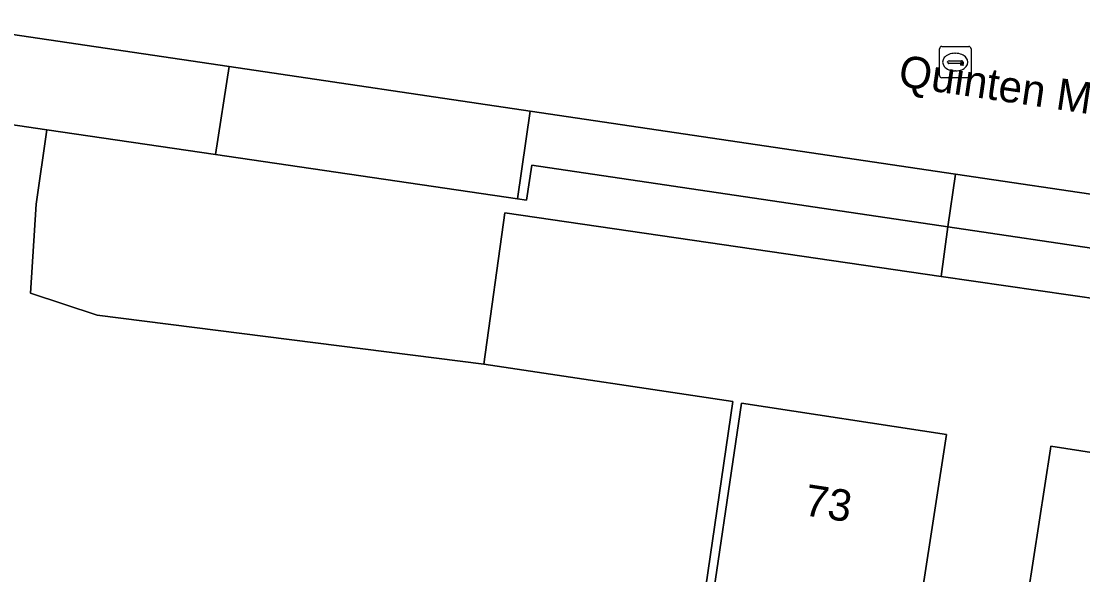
# Model space of a CAD drawing. Extents: x 163683 to 164494, y 382709 to 383872.
# Drawn here: x 163807.74 to 163841.46, y 382929.41 to 382947 of the extents above; entities that cross this region are included whole.
import ezdxf

# ---------------------------------------------------------------- set-up
doc = ezdxf.new("R2010")
doc.units = 0
for name, color, linetype in [('IMGEO_Erf', 7, 'Continuous'), ('IMGEO_Muur', 7, 'Continuous'), ('IMGEO_Openbare_ruimte_label', 7, 'Continuous'), ('IMGEO_Pand', 7, 'Continuous'), ('IMGEO_Pand_nummerreeks', 7, 'Continuous'), ('IMGEO_Parkeervlak_open', 7, 'Continuous'), ('IMGEO_Rijbaan_lokaal_gesloten', 7, 'Continuous'), ('IMGEO_Rioolput', 7, 'Continuous'), ('IMGEO_Voetpad_open', 7, 'Continuous')]:
    doc.layers.add(name, color=color, linetype=linetype)

msp = doc.modelspace()

# ---------------------------------------------------------------- linework, layer by layer
at = {"layer": 'IMGEO_Erf'}
for points in [[(163823.989, 382888.588), (163824.028, 382888.845), (163825.825, 382900.898), (163825.387, 382900.945), (163830.344, 382934.912), (163822.429, 382936.108), (163810.148, 382937.656), (163808.032, 382938.355), (163808.213, 382941.186), (163808.551, 382943.548), (163749.873, 382952.231)], [(163906.226, 382929.097), (163890.649, 382931.381), (163882.719, 382932.544), (163870.994, 382934.264), (163870.789, 382933.974), (163858.502, 382935.761), (163851.533, 382936.775), (163842.096, 382938.147), (163836.962, 382938.894), (163823.096, 382940.911), (163822.429, 382936.108), (163830.344, 382934.912), (163825.387, 382900.945)]]:
    msp.add_lwpolyline(points, dxfattribs=at)
for points in [[(163836.364, 382928.922), (163835.922, 382926.051), (163829.466, 382927.046), (163830.618, 382934.866), (163837.126, 382933.863)], [(163847.041, 382927.417), (163846.534, 382924.125), (163840.131, 382925.111), (163839.169, 382925.259), (163840.427, 382933.415), (163840.439, 382933.493), (163841.4, 382933.345), (163847.803, 382932.358)]]:
    msp.add_lwpolyline(points, close=True, dxfattribs=at)
at = {"layer": 'IMGEO_Muur'}
for points in [[(163822.429, 382936.108), (163830.344, 382934.912)], [(163830.344, 382934.912), (163825.387, 382900.945), (163825.825, 382900.898)]]:
    msp.add_lwpolyline(points, dxfattribs=at)
at = {"layer": 'IMGEO_Pand'}
for points in [[(163837.126, 382933.863), (163830.618, 382934.866), (163829.466, 382927.046), (163835.922, 382926.051), (163836.364, 382928.922)], [(163847.041, 382927.417), (163847.803, 382932.358), (163841.4, 382933.345), (163840.439, 382933.493), (163840.427, 382933.415), (163839.169, 382925.259), (163840.131, 382925.111), (163846.534, 382924.125)]]:
    msp.add_lwpolyline(points, close=True, dxfattribs=at)
at = {"layer": 'IMGEO_Parkeervlak_open'}
msp.add_lwpolyline([(163749.873, 382952.231), (163808.551, 382943.548), (163813.906, 382942.764), (163814.345, 382945.562), (163746.439, 382955.62)], dxfattribs=at)
msp.add_lwpolyline([(163823.903, 382944.146), (163823.497, 382941.359), (163823.788, 382941.316), (163823.955, 382942.43), (163837.17, 382940.464), (163837.413, 382942.146)], close=True, dxfattribs=at)
at = {"layer": 'IMGEO_Rijbaan_lokaal_gesloten'}
msp.add_lwpolyline([(163721.918, 382959.161), (163746.267, 382955.645), (163746.439, 382955.62), (163814.345, 382945.562), (163823.903, 382944.146), (163837.413, 382942.146), (163842.566, 382941.383), (163848.912, 382940.443), (163858.966, 382938.954), (163868.32, 382937.568), (163870.569, 382937.235), (163884.955, 382935.095), (163891.024, 382934.192), (163906.594, 382931.876), (163906.556, 382931.624), (163919.071, 382929.775), (163929.575, 382928.223)], dxfattribs=at)
at = {"layer": 'IMGEO_Rioolput'}
for p, q in [((163836.906, 382945.276), (163836.906, 382946.128)), ((163836.981, 382946.202), (163837.833, 382946.202)), ((163837.907, 382946.128), (163837.907, 382945.276)), ((163837.208, 382945.745), (163837.606, 382945.745)), ((163837.394, 382945.982), (163837.419, 382945.982)), ((163837.165, 382945.696), (163837.165, 382945.708)), ((163837.603, 382945.659), (163837.205, 382945.659)), ((163837.417, 382945.422), (163837.392, 382945.422)), ((163837.649, 382945.708), (163837.649, 382945.696)), ((163837.833, 382945.202), (163836.981, 382945.202))]:
    msp.add_line(p, q, dxfattribs=at)
for points in [[(163836.906, 382945.276), (163836.906, 382946.128)], [(163836.981, 382946.202), (163837.833, 382946.202)], [(163837.907, 382946.128), (163837.907, 382945.276)], [(163837.833, 382945.202), (163836.981, 382945.202)]]:
    msp.add_lwpolyline(points, dxfattribs=at)
for centre, radius, start, end in [((163836.983, 382946.126), 0.0765, 91.552, 178.448), ((163836.983, 382946.126), 0.0765, 91.552, 178.448), ((163837.831, 382946.126), 0.0765, 1.552, 88.448), ((163837.831, 382946.126), 0.0765, 1.552, 88.448), ((163837.205, 382945.705), 0.0403, 85.8775, 175.7526), ((163837.61, 382945.707), 0.0386, 1.7309, 96.639), ((163837.202, 382945.695), 0.0366, 178.938, 274.7102), ((163837.606, 382945.702), 0.043, 264.8664, 352.4533), ((163836.983, 382945.278), 0.0765, 181.552, 268.448), ((163836.983, 382945.278), 0.0765, 181.552, 268.448), ((163837.831, 382945.278), 0.0765, 271.552, 358.448), ((163837.831, 382945.278), 0.0765, 271.552, 358.448)]:
    msp.add_arc(centre, radius, start, end, dxfattribs=at)
for centre, major_axis, ratio, start_param, end_param in [((163837.393, 382945.702), (-0.387, 0.002), 0.722429, 4.712389, 7.853982), ((163837.418, 382945.702), (-0.39, 0.002), 0.717154, 1.570796, 4.712389)]:
    msp.add_ellipse(centre, major_axis=major_axis, ratio=ratio, start_param=start_param, end_param=end_param, dxfattribs=at)
at = {"layer": 'IMGEO_Voetpad_open'}
for points in [[(163823.903, 382944.146), (163814.345, 382945.562), (163813.906, 382942.764), (163823.497, 382941.359)], [(163823.955, 382942.43), (163823.788, 382941.316), (163823.497, 382941.359), (163813.906, 382942.764), (163808.551, 382943.548), (163808.213, 382941.186), (163808.032, 382938.355), (163810.148, 382937.656), (163822.429, 382936.108), (163823.096, 382940.911), (163836.962, 382938.894), (163837.17, 382940.464)], [(163842.566, 382941.383), (163837.413, 382942.146), (163837.17, 382940.464), (163842.309, 382939.7)], [(163842.309, 382939.7), (163837.17, 382940.464), (163836.962, 382938.894), (163842.096, 382938.147)]]:
    msp.add_lwpolyline(points, close=True, dxfattribs=at)

# ---------------------------------------------------------------- texts
at = {"layer": 'IMGEO_Openbare_ruimte_label'}
msp.add_text('Quinten Matsyslaan', height=1, rotation=351.6024, dxfattribs=at).set_placement((163835.566, 382944.949))
at = {"layer": 'IMGEO_Pand_nummerreeks'}
msp.add_text('73', height=1, rotation=351.2395, dxfattribs=at).set_placement((163832.565, 382931.306))

doc.saveas('drawing.dxf')
